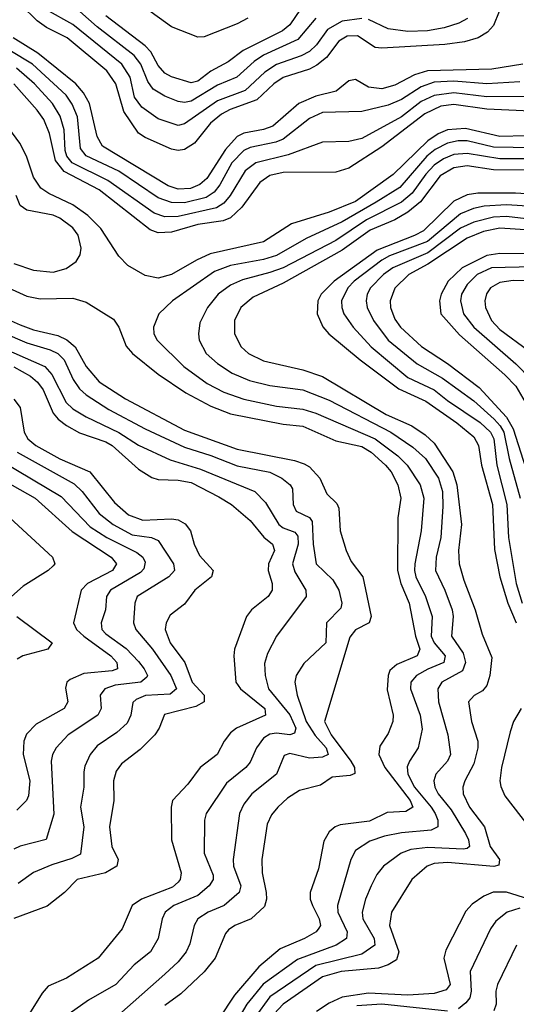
# Model space of a CAD drawing. Header units: inches. Extents: x 990535 to 1117859, y 769386 to 892122.
# Tile 943 of 1056: x 1067768 to 1069280, y 872230 to 875225. Entities that reach past the tile are written whole.
import ezdxf

# ---------------------------------------------------------------- set-up
doc = ezdxf.new("R2010")
doc.units = ezdxf.units.IN
doc.header["$MEASUREMENT"] = 0
doc.layers.add('B0867', color=7, linetype='Continuous')

msp = doc.modelspace()

# ---------------------------------------------------------------- linework, layer by layer
at = {"layer": 'B0867', "color": 5}
for points, elevation in [([(1069227.7, 875250), (1069210, 875208), (1069192.5, 875187.5), (1069163.5, 875170), (1069121.8, 875158.2), (1069062, 875150), (1068870, 875138.4), (1068850, 875141), (1068796.5, 875176.5), (1068764.6, 875175.4), (1068739.9, 875160.1), (1068701.8, 875110), (1068673, 875087), (1068650, 875075.2), (1068570, 875049.7), (1068541.9, 875030), (1068490, 874981.1), (1068408.3, 874951.7), (1068382.2, 874937.8), (1068349.4, 874910), (1068300.1, 874850), (1068270, 874830.7), (1068250, 874827.7), (1068230, 874831), (1068150, 874866.5), (1068130, 874880.4), (1068085.5, 874945.5), (1068060.8, 875030), (1068032.9, 875070), (1067912.2, 875170), (1067850, 875201.8), (1067821.5, 875221.5), (1067771.9, 875270)], 4180), ([(1068810, 875229.1), (1068750, 875220.9), (1068704.8, 875195.2), (1068671.6, 875148.4), (1068650, 875128.7), (1068624.6, 875115.4), (1068550, 875089.2), (1068514.5, 875065.5), (1068454.6, 875010), (1068370, 874978.2), (1068270, 874908), (1068250, 874903.4), (1068190, 874923.9), (1068139.5, 874959.5), (1068117.7, 874990), (1068104.1, 875050), (1068078.7, 875090), (1067930.3, 875210.3), (1067850, 875255.7)], 4160), ([(1068669.9, 875230.1), (1068615.1, 875164.9), (1068510, 875117.6), (1068481.8, 875098.2), (1068429.5, 875050.5), (1068370, 875026.2), (1068290, 874977), (1068270, 874973.6), (1068250, 874976.7), (1068210, 874992.1), (1068174.2, 875014.2), (1068157.7, 875037.7), (1068136.4, 875090), (1068116.4, 875116.4), (1068003.6, 875203.6), (1067951.3, 875250)], 4140), ([(1068622.5, 875257.5), (1068590.7, 875210), (1068568.5, 875191.5), (1068448.6, 875131.4), (1068402.6, 875097.4), (1068350, 875069.1), (1068310, 875038.1), (1068290, 875032.8), (1068230, 875051.9), (1068210, 875062.9), (1068190, 875086.1), (1068167.4, 875127.4), (1068150, 875146), (1068030, 875237.3)], 4120), ([(1068462.3, 875230), (1068430, 875212.5), (1068330, 875173.4), (1068310, 875172.3), (1068230, 875203.5), (1068150, 875261.7)], 4080), ([(1069131.5, 875228.5), (1069105.1, 875214.9), (1069060, 875200), (1069009.1, 875190.9), (1068949.3, 875189.3), (1068890, 875197.6), (1068830, 875226.1)], 4160), ([(1069290, 875035.9), (1069190, 875030.6), (1069090, 875038.6), (1069030, 875034.7), (1068990, 875020.9), (1068930, 874982), (1068890, 874964.7), (1068810, 874946), (1068690, 874943.3), (1068650, 874925.1), (1068570, 874861.6), (1068547.5, 874852.5), (1068470, 874836.1), (1068450, 874826.8), (1068414.2, 874790), (1068377.1, 874722.9), (1068359.6, 874700.4), (1068335.3, 874684.7), (1068270, 874668.3), (1068230, 874668.8), (1068190, 874683.5), (1068070, 874764.7), (1067970, 874811.4), (1067953.4, 874833.4), (1067944.1, 874930), (1067928.1, 874968.1), (1067910, 874995.5), (1067807.5, 875090), (1067672.7, 875170)], 4240), ([(1069299.7, 875090), (1069205.1, 875074.9), (1069009.9, 875070.1), (1068970, 875057.6), (1068910, 875026.3), (1068870, 875014.7), (1068830, 875019.5), (1068790, 875043.2), (1068770, 875039.7), (1068731.9, 875008.1), (1068670, 874992.8), (1068617.7, 874970), (1068538.6, 874901.4), (1068510, 874891.1), (1068450, 874879.8), (1068430, 874869.4), (1068394.6, 874830), (1068337.7, 874742.3), (1068316, 874724), (1068288.5, 874711.5), (1068250, 874709.7), (1068220.2, 874720.2), (1068020.6, 874840.6), (1068003.6, 874870), (1067980.9, 874970), (1067962.6, 875002.6), (1067939.5, 875030), (1067822.9, 875122.9), (1067748.5, 875170)], 4220), ([(1069348.4, 874991.6), (1069190, 874990.5), (1069090, 875003), (1069030, 874995.1), (1068990, 874975.9), (1068930, 874930), (1068810, 874863.4), (1068770, 874855.1), (1068690, 874852.8), (1068585.5, 874814.5), (1068486.6, 874790), (1068454.7, 874765.3), (1068409.2, 874690), (1068390, 874666.8), (1068366.8, 874653.2), (1068250, 874626.8), (1068210, 874625.4), (1068177, 874637), (1068036.5, 874736.5), (1067928.3, 874790), (1067911.9, 874810), (1067907, 874827), (1067903.1, 874890), (1067891.8, 874931.8), (1067867.7, 874970), (1067813.5, 875030), (1067758.2, 875078.2)], 4260), ([(1069390, 874943.7), (1069190, 874953), (1069090, 874967.1), (1069050, 874962.3), (1069001, 874939), (1068870, 874838.6), (1068770, 874774), (1068730, 874761.1), (1068570, 874760.2), (1068530, 874751.3), (1068499.2, 874730), (1068444.7, 874655.3), (1068410, 874622.9), (1068387.1, 874612.9), (1068310, 874602.4), (1068230, 874579.1), (1068190, 874577.2), (1068165.5, 874585.5), (1068010, 874708.1), (1067903.8, 874763.8), (1067877.3, 874797.3), (1067859.1, 874879.1), (1067841.1, 874921.1), (1067821.4, 874950), (1067750.4, 875030.4)], 4280), ([(1069310, 874871.6), (1069230, 874870), (1069125.6, 874894.4), (1069070, 874890.2), (1069041.9, 874878.1), (1069010, 874856.5), (1068905.3, 874754.7), (1068790, 874672.5), (1068710, 874639.2), (1068595.5, 874604.5), (1068510, 874549.9), (1068347.5, 874512.5), (1068306.1, 874493.9), (1068230, 874449.9), (1068190, 874439.2), (1068150, 874446.8), (1068097.4, 874477.4), (1068070, 874506), (1068014.9, 874590), (1067975.9, 874630), (1067930, 874661.5), (1067856.4, 874696.4), (1067832.7, 874712.7), (1067810, 874746.4), (1067788.6, 874810), (1067769, 874850), (1067670, 874982.7)], 4320), ([(1069330, 874835.1), (1069210, 874837.9), (1069130, 874856.8), (1069102.9, 874857.1), (1069070, 874850), (1069032.8, 874830), (1069007.8, 874810), (1068924.9, 874715.1), (1068852.9, 874670), (1068750, 874610.4), (1068640.4, 874559.6), (1068550, 874507.6), (1068510, 874495.5), (1068410, 874477.7), (1068361.3, 874458.7), (1068232.9, 874370), (1068191.4, 874330), (1068175.1, 874290), (1068176.8, 874270), (1068186.3, 874250), (1068267.9, 874170), (1068338.4, 874118.4), (1068390, 874091.7), (1068450, 874070.4), (1068550, 874050), (1068630, 874040.5), (1068670, 874028.1), (1068850.6, 873950.6), (1068918.8, 873898.8), (1068947.5, 873870), (1068986.7, 873810), (1068998.6, 873770), (1068990.4, 873670), (1068970.6, 873570), (1068970.3, 873550), (1068974.4, 873530), (1069003.4, 873470), (1069023.2, 873410), (1069020.8, 873350), (1069029.3, 873329.3), (1069063.2, 873290), (1069059.6, 873270), (1069010.2, 873249.8), (1068976.4, 873230), (1068959.2, 873210), (1068957.8, 873190), (1068987.1, 873110), (1068993.1, 873066.9), (1068980.8, 873010), (1068954.4, 872970), (1068947.9, 872952.1), (1068949.1, 872930), (1068970.3, 872890), (1069021.1, 872830), (1069032.9, 872810), (1069040.6, 872790), (1069040.8, 872770), (1069020.8, 872759.2), (1068930, 872751.7), (1068878.9, 872741.1), (1068833.6, 872726.4), (1068790, 872698.3), (1068775.7, 872670), (1068735.5, 872530), (1068736.3, 872510), (1068765.3, 872450), (1068762.9, 872430), (1068731.5, 872410), (1068613.7, 872366.3), (1068509.3, 872290.7), (1068459.9, 872230), (1068370, 872079.3)], 4340), ([(1069330, 874801.6), (1069230, 874801.6), (1069130, 874818.2), (1069090, 874815.4), (1069058, 874802), (1069030, 874782.2), (1069004.7, 874755.3), (1068962.8, 874697.2), (1068930, 874670.2), (1068824.1, 874615.9), (1068730, 874553.1), (1068570, 874470.8), (1068530, 874455.7), (1068446.1, 874433.9), (1068410, 874418), (1068372.7, 874390), (1068339.4, 874350), (1068316.9, 874303.1), (1068312.1, 874270), (1068314.7, 874250), (1068335.4, 874210), (1068370, 874179.4), (1068414.8, 874150), (1068468.1, 874128.1), (1068530, 874112.3), (1068630, 874099.3), (1068710, 874068.2), (1068897.8, 873970), (1068965, 873925), (1069003.3, 873890), (1069043.4, 873830), (1069054.9, 873790), (1069056.2, 873743.8), (1069050.4, 873650), (1069035.4, 873590), (1069034.1, 873550), (1069062.7, 873490), (1069084.6, 873430), (1069087.6, 873410), (1069082.1, 873350), (1069118.3, 873298.3), (1069125.5, 873270), (1069115.8, 873244.2), (1069052.7, 873210), (1069041.3, 873190), (1069043.4, 873150), (1069071.8, 873050), (1069079.3, 872990), (1069070.1, 872970), (1069035.3, 872930), (1069029.2, 872910), (1069031.3, 872890), (1069042.3, 872870), (1069081.8, 872821.8), (1069124.7, 872750), (1069134.4, 872730), (1069136.8, 872710), (1069130, 872703.4), (1069118.5, 872701.5), (1069010, 872707.1), (1068959.2, 872700.8), (1068929.4, 872690), (1068875.1, 872650), (1068855.7, 872624.3), (1068838.3, 872590), (1068820.5, 872550), (1068810.9, 872510), (1068813.1, 872490), (1068847.6, 872430), (1068849.6, 872410), (1068810, 872382.5), (1068670, 872347.8), (1068530, 872252.5), (1068484.2, 872190)], 4360), ([(1069330, 874767.1), (1069210, 874768.6), (1069130, 874780.3), (1069090, 874774.7), (1069048.5, 874750), (1068988.5, 874671.5), (1068950, 874639.2), (1068910, 874616.6), (1068834.8, 874585.2), (1068750, 874524.6), (1068570, 874424.1), (1068478.4, 874381.6), (1068441.4, 874350), (1068421.5, 874310), (1068421.5, 874270), (1068442.2, 874230), (1068464.2, 874210), (1068510, 874187.7), (1068630, 874160.4), (1068690, 874139.6), (1068884.1, 874024.1), (1068962.1, 873990), (1069002.6, 873962.6), (1069030, 873936.7), (1069087, 873850), (1069099.2, 873810), (1069113.4, 873690), (1069104.3, 873610), (1069105.4, 873570), (1069119.7, 873519.7), (1069154.7, 873430), (1069175.6, 873355.6), (1069204.9, 873284.9), (1069199.4, 873230), (1069190, 873199.8), (1069176.5, 873183.5), (1069151, 873169), (1069133.9, 873150), (1069143.4, 873090), (1069162.6, 873030), (1069162.9, 873010), (1069150, 872961.6), (1069122.7, 872910), (1069116.6, 872890), (1069118.5, 872870), (1069137.6, 872830), (1069182.9, 872770), (1069200.1, 872710), (1069228.3, 872670), (1069226.5, 872653.5), (1069211, 872649), (1069070, 872661.6), (1069030, 872658.2), (1069008.8, 872650), (1068961.6, 872610), (1068900.1, 872510), (1068893.3, 872470), (1068922.3, 872390), (1068915.3, 872364.7), (1068890.2, 872350), (1068859.9, 872340.1), (1068746.7, 872330), (1068690, 872313.7), (1068569.7, 872230.3), (1068530, 872186.7)], 4380), ([(1069410, 874689.4), (1069277.8, 874697.8), (1069163, 874697), (1069130, 874692.7), (1069090, 874672.7), (1068996.8, 874583.2), (1068970, 874568.4), (1068855.8, 874524.2), (1068725.2, 874430), (1068686, 874390), (1068675.8, 874370), (1068673.4, 874330), (1068690.6, 874290.6), (1068709.6, 874270), (1068804.2, 874190), (1068922.1, 874102.1), (1069004.5, 874064.5), (1069098.6, 873998.6), (1069150, 873956.7), (1069164.8, 873930), (1069173.9, 873870), (1069206.8, 873750), (1069213.3, 873613.3), (1069229.3, 873530), (1069253.8, 873450), (1069279.8, 873390)], 4420), ([(1067750, 874484), (1067810, 874463.2), (1067870, 874456.8), (1067910, 874467.9), (1067940.3, 874490), (1067951.9, 874510), (1067955.3, 874530), (1067945.6, 874570), (1067930, 874592.5), (1067890, 874621.7), (1067869.6, 874630.4), (1067790, 874646.1), (1067770, 874660.2), (1067757.3, 874690)], 4340), ([(1069410, 874651.7), (1069250, 874662.1), (1069182.1, 874657.9), (1069149, 874651), (1069110, 874634.6), (1069009.9, 874550.1), (1068893.6, 874506.4), (1068870, 874493.5), (1068786.5, 874430), (1068767, 874410), (1068748, 874370), (1068748.2, 874350), (1068755.1, 874330), (1068783.4, 874290), (1068838.2, 874230), (1068950, 874137.2), (1069030, 874098.8), (1069070, 874066.7), (1069170, 873999.9), (1069200.9, 873970), (1069211.2, 873950), (1069220.7, 873870), (1069251.3, 873750), (1069256.1, 873650), (1069279.6, 873510), (1069298, 873450)], 4440), ([(1069310, 874619.5), (1069250, 874626.2), (1069210, 874624.4), (1069150, 874609.4), (1069110, 874591.4), (1069010, 874516), (1068903.5, 874470), (1068875.1, 874450), (1068836.4, 874410), (1068825.8, 874390), (1068822.4, 874370), (1068825.3, 874350), (1068844.6, 874310), (1068890, 874250.1), (1068977.8, 874177.8), (1069055.1, 874135.1), (1069150, 874065.9), (1069212.3, 874010), (1069230.6, 873990), (1069241.3, 873970), (1069257.8, 873890), (1069291.5, 873770)], 4460), ([(1069370, 874582.4), (1069230, 874590.7), (1069179.6, 874580.4), (1069130, 874560.6), (1069010, 874481.2), (1068952.4, 874450), (1068910, 874408.3), (1068896.1, 874370), (1068896.5, 874350), (1068910, 874314.3), (1068927.4, 874290), (1068990.8, 874230.7), (1069070, 874179.5), (1069166.6, 874106.6), (1069250, 874016.1), (1069270, 873980.5), (1069330.8, 873790)], 4480), ([(1069327.2, 874512.8), (1069230, 874513.7), (1069190, 874507.6), (1069114.8, 874470), (1069072.4, 874430), (1069051.3, 874390), (1069046.3, 874370), (1069050.4, 874330), (1069106.4, 874266.4), (1069245.3, 874145.3), (1069278.8, 874110), (1069314.1, 874050)], 4520), ([(1069330, 874473.4), (1069203.8, 874470), (1069160.5, 874450), (1069130, 874419.9), (1069113.2, 874390), (1069109.4, 874370), (1069119.4, 874330), (1069150, 874289.4), (1069278.6, 874178.6), (1069325.7, 874130)], 4540), ([(1069330, 874431), (1069270, 874431.8), (1069230, 874426.2), (1069201.1, 874410), (1069188.8, 874391.2), (1069183.9, 874370), (1069185.5, 874350), (1069204.5, 874310), (1069230, 874283.2), (1069317.4, 874217.4)], 4560), ([(1067734.2, 874410), (1067790, 874384.4), (1067830, 874375.9), (1067930, 874378.1), (1067970, 874366.3), (1068054, 874314), (1068069.6, 874290), (1068092.5, 874232.5), (1068111.2, 874210), (1068190, 874146.7), (1068274, 874090), (1068349.5, 874049.5), (1068410, 874026.3), (1068570, 873995.1), (1068630, 873989), (1068730, 873944.4), (1068810, 873926.6), (1068837.5, 873910), (1068881.6, 873870), (1068898.8, 873850), (1068919.6, 873810), (1068928.1, 873770), (1068918.8, 873710), (1068918.1, 873550), (1068928.1, 873510), (1068954.1, 873450), (1068973.4, 873350), (1068986.6, 873310), (1068977.8, 873290), (1068916, 873264), (1068894.9, 873245.1), (1068889.5, 873230), (1068886.5, 873186.5), (1068905.2, 873110), (1068904.3, 873090), (1068890, 873054.2), (1068864.3, 873015.7), (1068861, 872990), (1068879.4, 872950), (1068957, 872850), (1068964.7, 872830), (1068943.1, 872816.9), (1068886.5, 872813.5), (1068833.1, 872786.9), (1068743.8, 872776.2), (1068728.7, 872770), (1068710, 872754.3), (1068693.4, 872726.6), (1068677.7, 872642.3), (1068652.4, 872570), (1068652.2, 872550), (1068659, 872530), (1068680.1, 872490), (1068684, 872470), (1068678.9, 872461.1), (1068670.1, 872450), (1068635, 872430), (1068561, 872399), (1068496.2, 872343.8), (1068422.4, 872257.6), (1068374.3, 872185.7)], 4320), ([(1067649.7, 874349.7), (1067770, 874296.9), (1067810, 874281.8), (1067884.5, 874264.5), (1067911.7, 874251.7), (1067937.3, 874230), (1067970.1, 874170), (1068010, 874123.2), (1068090, 874072), (1068270, 873976.7), (1068430, 873919), (1068604.4, 873884.4), (1068634.4, 873874.4), (1068650, 873864.7), (1068682.2, 873830), (1068703, 873783), (1068733.2, 873753.2), (1068739.2, 873739.2), (1068743.8, 873670), (1068761.6, 873610), (1068776.9, 873576.9), (1068812.6, 873530), (1068838, 873410), (1068831.9, 873390), (1068790.4, 873369.6), (1068773.4, 873346.6), (1068696.1, 873090), (1068716.1, 873050), (1068775.8, 872970), (1068786.8, 872950), (1068787.8, 872932.2), (1068774, 872926.1), (1068718.9, 872921.1), (1068683.5, 872896.4), (1068619.8, 872880.2), (1068582.8, 872857.2), (1068553.6, 872830), (1068534.1, 872805.9), (1068521.7, 872778.4), (1068505.2, 872670), (1068506.3, 872630), (1068518.8, 872570), (1068519.1, 872550), (1068512.9, 872527.1), (1068472.8, 872490), (1068422.9, 872470), (1068403.2, 872456.8), (1068394.4, 872445.6), (1068362.8, 872370), (1068330, 872328.4), (1068258.7, 872261.3), (1068210, 872226.4)], 4280), ([(1067650, 874302.5), (1067790, 874242), (1067861.3, 874221.3), (1067884.6, 874210), (1067903, 874190), (1067930.4, 874130.4), (1067950, 874101.8), (1067970, 874083.6), (1068039.8, 874039.8), (1068150, 873980.5), (1068270, 873924.6), (1068350, 873899.7), (1068430, 873868.2), (1068530, 873849), (1068566.3, 873830), (1068591.1, 873810), (1068598.2, 873798.2), (1068600.7, 873750), (1068610, 873730.2), (1068650, 873710.5), (1068658.5, 873698.5), (1068661.6, 873630), (1068670.1, 873570), (1068721.6, 873521.6), (1068739.4, 873490), (1068749.1, 873450), (1068745.3, 873434.7), (1068701.9, 873390), (1068699.5, 873330), (1068633.3, 873266.7), (1068610.1, 873230), (1068605.8, 873210), (1068612.4, 873170), (1068640.4, 873090), (1068667.9, 873047.9), (1068701.2, 873010), (1068706.7, 872990), (1068690, 872981.9), (1068650, 872978.9), (1068590, 872992.6), (1068573.4, 872986.6), (1068549.5, 872930), (1068474.6, 872870), (1068450, 872838.6), (1068437.1, 872810), (1068417.5, 872670), (1068418.5, 872650), (1068440.9, 872590), (1068436.4, 872570), (1068390.1, 872530), (1068341.4, 872510), (1068310.1, 872490), (1068299.1, 872470), (1068285.8, 872414.2), (1068274.8, 872390), (1068250, 872359.3), (1068210, 872321.5), (1068070, 872197.4)], 4260), ([(1067630, 874264.1), (1067844.5, 874170), (1067865.9, 874145.9), (1067910, 874061), (1067930, 874041.6), (1067970, 874017.1), (1068069.5, 873969.5), (1068130, 873931), (1068226.1, 873886.1), (1068318.2, 873858.2), (1068484.1, 873790), (1068516.8, 873756.8), (1068557.1, 873690), (1068570, 873679.9), (1068605.8, 873665.8), (1068614.4, 873654.4), (1068616.1, 873630), (1068598.9, 873570), (1068605.3, 873545.3), (1068638.7, 873490), (1068640.4, 873470), (1068550.1, 873349.9), (1068522.7, 873297.3), (1068513.4, 873266.6), (1068515.6, 873230), (1068525.6, 873190), (1068590.7, 873110.7), (1068608.3, 873070), (1068605, 873055), (1068590.1, 873049.9), (1068550, 873054.6), (1068530, 873052.1), (1068510, 873039.3), (1068489.1, 873010), (1068470, 872966.9), (1068456.2, 872950), (1068397.5, 872902.5), (1068335.3, 872810), (1068330.6, 872790), (1068329.2, 872690), (1068356.8, 872623.2), (1068357.4, 872610), (1068345, 872590), (1068310, 872560.5), (1068237, 872530), (1068211.3, 872510), (1068201.5, 872490), (1068189.6, 872430), (1068166.1, 872390), (1068116.1, 872350), (1068060.5, 872290), (1067977.7, 872242.3), (1067919.2, 872200.8)], 4240), ([(1067750, 874169.2), (1067801.2, 874141.2), (1067822.6, 874122.6), (1067839.7, 874099.7), (1067870, 874028.2), (1067884.8, 874010), (1067910.4, 873990.4), (1067950, 873967.9), (1068030, 873940.9), (1068050, 873930), (1068130, 873857.6), (1068170, 873832.7), (1068190, 873826.1), (1068250, 873824.4), (1068290, 873816.8), (1068374.1, 873774.1), (1068413.3, 873750), (1068470, 873701.7), (1068511.5, 873651.5), (1068537.2, 873630), (1068543.6, 873610), (1068525.2, 873570), (1068524.2, 873550), (1068536.4, 873510), (1068536.6, 873490), (1068524.8, 873470), (1068474.1, 873430), (1068458.7, 873410), (1068422.4, 873310), (1068419.6, 873290), (1068426.3, 873210), (1068440.5, 873190), (1068514.6, 873130), (1068516.8, 873110), (1068428.1, 873070), (1068410, 873055.4), (1068390.1, 873030), (1068369.7, 872990.3), (1068317.4, 872950), (1068280, 872900), (1068233.1, 872850), (1068229.2, 872830), (1068230.1, 872730), (1068259.9, 872630), (1068256.6, 872610), (1068250, 872601.1), (1068233.5, 872586.5), (1068138.7, 872550), (1068110.1, 872530), (1068080, 872460), (1068007.2, 872370), (1067910.1, 872309.9), (1067854.9, 872285.1), (1067836.3, 872263.7), (1067744, 872116)], 4220), ([(1067750, 874071.3), (1067770, 874045.4), (1067781.5, 873970), (1067793, 873950), (1067817.7, 873930), (1067890, 873889.5), (1067982.1, 873850), (1068056.4, 873756.4), (1068099.3, 873719.3), (1068142.9, 873702.9), (1068230, 873706.9), (1068250, 873703.3), (1068272, 873692), (1068288.5, 873670), (1068299.2, 873630), (1068315.3, 873595.3), (1068357.2, 873550), (1068352.4, 873530), (1068301.5, 873490), (1068270, 873447.2), (1068226, 873414), (1068213.5, 873390), (1068210.6, 873370), (1068226.2, 873330), (1068270.4, 873270), (1068292.7, 873210), (1068330.1, 873170), (1068330.1, 873150), (1068303.9, 873136.1), (1068208.4, 873111.6), (1068192.8, 873070), (1068179.6, 873050), (1068135.1, 873004.9), (1068078.3, 872961.7), (1068061.3, 872938.7), (1068053.3, 872910), (1068055, 872850), (1068041.9, 872770), (1068048.3, 872710), (1068067.9, 872670), (1068064.1, 872650), (1068029.1, 872630), (1067943.2, 872610), (1067904.6, 872570), (1067851.9, 872528.1), (1067750, 872490.9)], 4180), ([(1067760.3, 873910), (1067933.7, 873813.7), (1067958.4, 873790), (1068010, 873722.7), (1068052.7, 873690), (1068110, 873658.1), (1068169.5, 873649.5), (1068190, 873641.2), (1068236.3, 873570), (1068239.5, 873550), (1068222, 873530), (1068125.7, 873470), (1068118.6, 873450), (1068114.4, 873390), (1068121.3, 873370), (1068172.3, 873310), (1068228.2, 873230), (1068245.7, 873190), (1068226.5, 873173.5), (1068150.6, 873169.4), (1068122.4, 873157.6), (1068112.3, 873147.7), (1068106, 873110), (1068095, 873085), (1068063.5, 873056.5), (1068004, 873016), (1067982.3, 872990), (1067965.9, 872954.1), (1067963.3, 872936.7), (1067963.4, 872890), (1067953.3, 872830), (1067963.8, 872770), (1067952.9, 872687.1), (1067926.8, 872673.2), (1067865.6, 872654.4), (1067810, 872631), (1067763.1, 872596.9)], 4160), ([(1067719.3, 873879.3), (1067894.6, 873774.6), (1067982.4, 873682.4), (1068033.2, 873650), (1068124.5, 873604.5), (1068143.3, 873590), (1068150, 873575), (1068145.7, 873554.3), (1068136.2, 873543.7), (1068044.4, 873490), (1068032.6, 873470), (1068028.8, 873430), (1068016.1, 873390), (1068018.3, 873370), (1068030, 873356.8), (1068092.7, 873312.7), (1068130, 873272.6), (1068147.3, 873250), (1068157.2, 873230), (1068155.2, 873224.8), (1068137.1, 873210), (1068059.2, 873200.8), (1068027.3, 873190), (1068013.5, 873170), (1068016, 873130), (1068006, 873110), (1067915.3, 873050), (1067878.9, 873010), (1067867.9, 872990), (1067863.8, 872970), (1067872, 872808), (1067849, 872731), (1067770, 872711.1), (1067750, 872701.5)], 4140), ([(1067721.9, 873821.9), (1067815.4, 873770), (1067928.1, 873668.1), (1068046.5, 873590), (1068062.9, 873570), (1068050.6, 873550), (1067974.6, 873510), (1067955, 873490), (1067931.9, 873390), (1067941.2, 873370), (1067963.3, 873350), (1068045.4, 873290), (1068063.4, 873270), (1068066, 873250), (1068050, 873244.3), (1067963.8, 873236.2), (1067922.2, 873217.8), (1067912.1, 873210), (1067907.9, 873192.1), (1067915, 873150), (1067903.5, 873130), (1067818.1, 873081.9), (1067788.5, 873051.5), (1067780.9, 873030), (1067778.6, 872990), (1067798.9, 872910), (1067795.4, 872864.6), (1067788.8, 872850), (1067759.6, 872820.4)], 4120), ([(1067738.4, 873710), (1067868.1, 873590), (1067875.2, 873570), (1067870, 873564.1), (1067855.1, 873550), (1067778.3, 873501.7), (1067743.6, 873470)], 4080), ([(1067759.2, 873410), (1067867.3, 873330), (1067854, 873310), (1067777.8, 873290), (1067760.3, 873279.7)], 4080), ([(1069294.3, 873130), (1069271.4, 873090), (1069261, 873059), (1069234.6, 872950), (1069230.1, 872910.1), (1069232.4, 872892.4), (1069244.5, 872864.5), (1069318.3, 872770)], 4420), ([(1069370, 872533.5), (1069250, 872570.8), (1069209.2, 872570.8), (1069180.8, 872559.2), (1069145.5, 872534.5), (1069126.6, 872513.4), (1069064.9, 872395.1), (1069059.5, 872370), (1069078.8, 872290), (1069065.9, 872274.1), (1069030, 872262.3), (1068950, 872257.8), (1068830, 872264.2), (1068750, 872251.2), (1068710, 872233.3), (1068671.7, 872208.3)], 4420), ([(1069290, 872521.9), (1069252.4, 872510), (1069217.6, 872482.4), (1069200.8, 872459.2), (1069139.6, 872330), (1069142.3, 872270), (1069138.2, 872250), (1069126.1, 872233.9), (1069103.4, 872216.6)], 4440), ([(1069280.4, 872410), (1069222.1, 872290), (1069217.3, 872270), (1069218, 872230), (1069211.8, 872210)], 4460), ([(1069070, 872209.2), (1068870, 872230.6), (1068794.8, 872225.2)], 4440)]:
    msp.add_lwpolyline(points, dxfattribs=dict(at, elevation=elevation))

doc.saveas('drawing.dxf')
